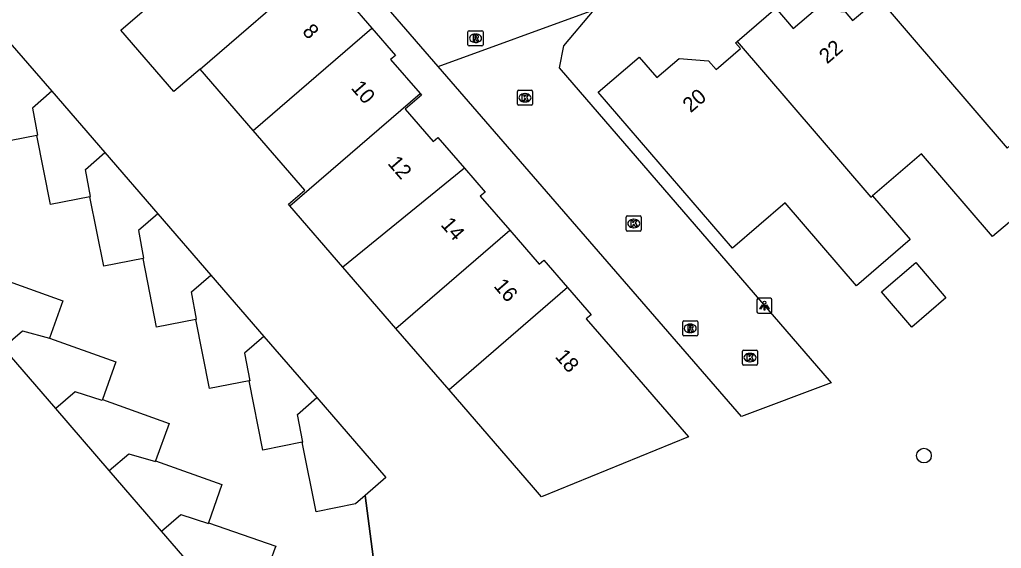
# Model space of a CAD drawing. Extents: x 157321 to 158827, y 386650 to 388532.
# Drawn here: x 157751.7 to 157817, y 388000 to 388035.2 of the extents above; entities that cross this region are included whole.
import ezdxf

# ---------------------------------------------------------------- set-up
doc = ezdxf.new("R2010")
doc.units = 0
for name, color, linetype in [('IMGEO_Boom', 7, 'Continuous'), ('IMGEO_Hek', 7, 'Continuous'), ('IMGEO_Kolk', 7, 'Continuous'), ('IMGEO_Lichtpunt', 7, 'Continuous'), ('IMGEO_Pand', 7, 'Continuous'), ('IMGEO_Pand_nummerreeks', 7, 'Continuous'), ('IMGEO_Rijbaan_lokaal_open', 7, 'Continuous'), ('IMGEO_Rioolput', 7, 'Continuous'), ('IMGEO_Voetpad_open', 7, 'Continuous')]:
    doc.layers.add(name, color=color, linetype=linetype)

msp = doc.modelspace()

# ---------------------------------------------------------------- linework, layer by layer
at = {"layer": 'IMGEO_Boom'}
msp.add_circle((157811.896, 388006.195), 0.489, dxfattribs=at)
at = {"layer": 'IMGEO_Hek'}
msp.add_lwpolyline([(157775.241, 387999.465), (157774.71, 388003.535)], dxfattribs=at)
at = {"layer": 'IMGEO_Kolk'}
for p, q in [((157784.851, 388029.586), (157784.851, 388030.438)), ((157784.926, 388030.512), (157785.778, 388030.512)), ((157785.339, 388030.292), (157785.364, 388030.292)), ((157785.852, 388030.438), (157785.852, 388029.586)), ((157785.362, 388029.732), (157785.337, 388029.732)), ((157785.778, 388029.512), (157784.926, 388029.512)), ((157792.09, 388021.218), (157792.09, 388022.07)), ((157792.165, 388022.144), (157793.017, 388022.144)), ((157792.578, 388021.924), (157792.603, 388021.924)), ((157793.091, 388022.07), (157793.091, 388021.218)), ((157793.017, 388021.144), (157792.165, 388021.144)), ((157792.601, 388021.364), (157792.576, 388021.364)), ((157799.822, 388012.292), (157799.822, 388013.144)), ((157799.897, 388013.218), (157800.749, 388013.218)), ((157800.31, 388012.998), (157800.335, 388012.998)), ((157800.823, 388013.144), (157800.823, 388012.292)), ((157800.749, 388012.218), (157799.897, 388012.218)), ((157800.333, 388012.438), (157800.308, 388012.438))]:
    msp.add_line(p, q, dxfattribs=at)
for points in [[(157784.851, 388029.586), (157784.851, 388030.438)], [(157784.926, 388030.512), (157785.778, 388030.512)], [(157785.852, 388030.438), (157785.852, 388029.586)], [(157785.172, 388030.212), (157785.295, 388030.212), (157785.295, 388030.061), (157785.425, 388030.212), (157785.589, 388030.212), (157785.443, 388030.061), (157785.596, 388029.812), (157785.444, 388029.812), (157785.359, 388029.976), (157785.295, 388029.909), (157785.295, 388029.812), (157785.172, 388029.812), (157785.172, 388030.212)], [(157785.778, 388029.512), (157784.926, 388029.512)], [(157792.09, 388021.218), (157792.09, 388022.07)], [(157792.165, 388022.144), (157793.017, 388022.144)], [(157792.411, 388021.844), (157792.534, 388021.844), (157792.534, 388021.693), (157792.664, 388021.844), (157792.828, 388021.844), (157792.682, 388021.693), (157792.835, 388021.444), (157792.683, 388021.444), (157792.598, 388021.608), (157792.534, 388021.541), (157792.534, 388021.444), (157792.411, 388021.444), (157792.411, 388021.844)], [(157793.091, 388022.07), (157793.091, 388021.218)], [(157793.017, 388021.144), (157792.165, 388021.144)], [(157799.822, 388012.292), (157799.822, 388013.144)], [(157799.897, 388013.218), (157800.749, 388013.218)], [(157800.143, 388012.918), (157800.266, 388012.918), (157800.266, 388012.767), (157800.396, 388012.918), (157800.56, 388012.918), (157800.414, 388012.767), (157800.567, 388012.518), (157800.415, 388012.518), (157800.33, 388012.682), (157800.266, 388012.615), (157800.266, 388012.518), (157800.143, 388012.518), (157800.143, 388012.918)], [(157800.823, 388013.144), (157800.823, 388012.292)], [(157800.749, 388012.218), (157799.897, 388012.218)]]:
    msp.add_lwpolyline(points, dxfattribs=at)
for centre, start, end in [((157784.928, 388030.436), 91.55205, 178.44795), ((157784.928, 388030.436), 91.55205, 178.44795), ((157785.776, 388030.436), 1.55205, 88.44795), ((157785.776, 388030.436), 1.55205, 88.44795), ((157784.928, 388029.588), 181.55205, 268.44795), ((157784.928, 388029.588), 181.55205, 268.44795), ((157785.776, 388029.588), 271.55205, 358.44795), ((157785.776, 388029.588), 271.55205, 358.44795), ((157792.167, 388022.068), 91.55205, 178.44795), ((157792.167, 388022.068), 91.55205, 178.44795), ((157793.015, 388022.068), 1.55205, 88.44795), ((157793.015, 388022.068), 1.55205, 88.44795), ((157792.167, 388021.22), 181.55205, 268.44795), ((157792.167, 388021.22), 181.55205, 268.44795), ((157793.015, 388021.22), 271.55205, 358.44795), ((157793.015, 388021.22), 271.55205, 358.44795), ((157799.899, 388013.142), 91.55205, 178.44795), ((157799.899, 388013.142), 91.55205, 178.44795), ((157800.747, 388013.142), 1.55205, 88.44795), ((157800.747, 388013.142), 1.55205, 88.44795), ((157799.899, 388012.294), 181.55205, 268.44795), ((157799.899, 388012.294), 181.55205, 268.44795), ((157800.747, 388012.294), 271.55205, 358.44795), ((157800.747, 388012.294), 271.55205, 358.44795)]:
    msp.add_arc(centre, 0.0765, start, end, dxfattribs=at)
for centre, major_axis, ratio, start_param, end_param in [((157785.338, 388030.012), (-0.387, 0.002), 0.722429, 4.712389, 7.853982), ((157785.363, 388030.012), (-0.39, 0.002), 0.717154, 1.570796, 4.712389), ((157792.577, 388021.644), (-0.387, 0.002), 0.722429, 4.712389, 7.853982), ((157792.602, 388021.644), (-0.39, 0.002), 0.717154, 1.570796, 4.712389), ((157800.309, 388012.718), (-0.387, 0.002), 0.722429, 4.712389, 7.853982), ((157800.334, 388012.718), (-0.39, 0.002), 0.717154, 1.570796, 4.712389)]:
    msp.add_ellipse(centre, major_axis=major_axis, ratio=ratio, start_param=start_param, end_param=end_param, dxfattribs=at)
at = {"layer": 'IMGEO_Lichtpunt'}
for p, q in [((157800.787, 388016.572), (157800.787, 388015.765)), ((157800.787, 388016.572), (157800.787, 388015.765)), ((157801.689, 388016.667), (157800.881, 388016.667)), ((157801.689, 388016.667), (157800.881, 388016.667)), ((157801.783, 388015.765), (157801.783, 388016.572)), ((157801.783, 388015.765), (157801.783, 388016.572)), ((157800.881, 388015.671), (157801.689, 388015.671)), ((157800.881, 388015.671), (157801.689, 388015.671))]:
    msp.add_line(p, q, dxfattribs=at)
for points in [[(157801.161, 388016.236), (157801.2, 388016.208), (157801.012, 388015.946), (157800.974, 388015.973), (157801.161, 388016.236)], [(157801.263, 388016.188), (157801.31, 388016.188), (157801.31, 388015.866), (157801.263, 388015.866), (157801.263, 388016.188)], [(157801.373, 388016.208), (157801.411, 388016.235), (157801.598, 388015.973), (157801.559, 388015.945), (157801.373, 388016.208)]]:
    msp.add_lwpolyline(points, dxfattribs=at)
msp.add_circle((157801.286, 388016.37), 0.0994, dxfattribs=at)
for centre, start, end in [((157800.881, 388016.572), 90, 180), ((157800.881, 388016.572), 90, 180), ((157801.689, 388016.572), 0, 90), ((157801.689, 388016.572), 0, 90), ((157800.881, 388015.765), 180, 270), ((157800.881, 388015.765), 180, 270), ((157801.689, 388015.765), 270, 0), ((157801.689, 388015.765), 270, 360)]:
    msp.add_arc(centre, 0.0946, start, end, dxfattribs=at)
at = {"layer": 'IMGEO_Pand'}
for points in [[(157763.728, 388031.923), (157771.299, 388038.471)], [(157771.299, 388038.471), (157773.271, 388036.191), (157773.59, 388036.467), (157775.158, 388034.654)], [(157799.473, 388033.767), (157802.04, 388035.97), (157803.203, 388034.616), (157804.686, 388035.89), (157806.65, 388035.726), (157807.146, 388035.148), (157808.767, 388036.54), (157808.44, 388036.92), (157808.557, 388037.021)], [(157808.557, 388037.021), (157817.43, 388026.659), (157817.545, 388026.758)], [(157763.728, 388031.923), (157761.996, 388030.425), (157758.466, 388034.511), (157760.198, 388036.009)], [(157750.331, 388034.523), (157753.859, 388030.444)], [(157767.258, 388027.837), (157775.158, 388034.654)], [(157775.158, 388034.654), (157776.73, 388032.836), (157776.411, 388032.56), (157778.379, 388030.286)], [(157808.48, 388023.491), (157810.982, 388020.57), (157807.401, 388017.503), (157802.67, 388023.025), (157799.15, 388020.01), (157790.23, 388030.39), (157792.95, 388032.71), (157794.117, 388031.355), (157795.601, 388032.633), (157797.568, 388032.472), (157798.067, 388031.894), (157799.688, 388033.289), (157799.36, 388033.67), (157799.473, 388033.767)], [(157799.473, 388033.767), (157808.364, 388023.392), (157808.48, 388023.491)], [(157752.86, 388027.504), (157750.24, 388026.98), (157749.298, 388031.61)], [(157767.258, 388027.837), (157763.728, 388031.923)], [(157753.859, 388030.444), (157752.582, 388029.323), (157752.906, 388027.513), (157752.86, 388027.504)], [(157753.859, 388030.444), (157757.387, 388026.366)], [(157769.708, 388022.83), (157778.379, 388030.286)], [(157778.379, 388030.286), (157778.47, 388030.18), (157777.37, 388029.25), (157779.233, 388027.093), (157779.552, 388027.369), (157781.325, 388025.317)], [(157769.708, 388022.83), (157769.623, 388022.929), (157770.697, 388023.857), (157767.258, 388027.837)], [(157756.395, 388023.423), (157753.78, 388022.9), (157752.86, 388027.504)], [(157756.395, 388023.423), (157756.442, 388023.432), (157756.109, 388025.246), (157757.387, 388026.366)], [(157757.387, 388026.366), (157760.914, 388022.287)], [(157818.013, 388022.095), (157816.467, 388020.77), (157811.742, 388026.285), (157808.48, 388023.491)], [(157781.325, 388025.317), (157773.238, 388018.745)], [(157781.325, 388025.317), (157782.691, 388023.737), (157782.373, 388023.462), (157784.334, 388021.191)], [(157759.935, 388019.317), (157757.32, 388018.8), (157756.395, 388023.423)], [(157773.238, 388018.745), (157769.708, 388022.83)], [(157760.914, 388022.287), (157759.635, 388021.168), (157759.978, 388019.325), (157759.935, 388019.317)], [(157760.914, 388022.287), (157764.442, 388018.208)], [(157776.768, 388014.659), (157784.334, 388021.191)], [(157784.334, 388021.191), (157786.288, 388018.929), (157786.613, 388019.197), (157788.185, 388017.378)], [(157763.453, 388015.26), (157760.84, 388014.74), (157759.935, 388019.317)], [(157776.768, 388014.659), (157773.238, 388018.745)], [(157809.073, 388017.09), (157811.352, 388019.042), (157813.364, 388016.693), (157811.084, 388014.741), (157809.073, 388017.09)], [(157750.145, 388018.084), (157754.6, 388016.5), (157753.711, 388014.004)], [(157763.453, 388015.26), (157763.499, 388015.269), (157763.165, 388017.087), (157764.442, 388018.208)], [(157764.442, 388018.208), (157767.97, 388014.13)], [(157788.185, 388017.378), (157789.751, 388015.565), (157789.433, 388015.29), (157791.48, 388012.92), (157796.237, 388007.448), (157786.445, 388003.458), (157785.92, 388004.066), (157780.298, 388010.573)], [(157788.185, 388017.378), (157780.298, 388010.573)], [(157766.99, 388011.172), (157764.37, 388010.65), (157763.453, 388015.26)], [(157780.298, 388010.573), (157776.768, 388014.659)], [(157750.633, 388013.396), (157751.921, 388014.505), (157753.711, 388014.004)], [(157753.711, 388014.004), (157758.13, 388012.43), (157757.236, 388009.917)], [(157767.97, 388014.13), (157766.692, 388013.01), (157767.039, 388011.181), (157766.99, 388011.172)], [(157767.97, 388014.13), (157771.498, 388010.052)], [(157754.143, 388009.32), (157750.633, 388013.396)], [(157770.525, 388007.083), (157767.91, 388006.56), (157766.99, 388011.172)], [(157757.236, 388009.917), (157757.218, 388009.867), (157755.429, 388010.43), (157754.143, 388009.32)], [(157770.525, 388007.083), (157770.572, 388007.092), (157770.218, 388008.933), (157771.498, 388010.052)], [(157771.498, 388010.052), (157776.097, 388004.734), (157774.71, 388003.535)], [(157757.236, 388009.917), (157761.67, 388008.34), (157760.774, 388005.846)], [(157757.691, 388005.199), (157754.143, 388009.32)], [(157774.71, 388003.535), (157774.08, 388002.99), (157771.45, 388002.46), (157770.525, 388007.083)], [(157757.691, 388005.199), (157758.988, 388006.312), (157760.758, 388005.802), (157760.774, 388005.846)], [(157760.774, 388005.846), (157765.19, 388004.26), (157764.303, 388001.722)], [(157761.174, 388001.154), (157757.691, 388005.199)], [(157761.174, 388001.154), (157762.459, 388002.266), (157764.284, 388001.668), (157764.303, 388001.722)], [(157764.303, 388001.722), (157768.77, 388000.16), (157768.712, 388000), (157767.85, 387997.62)], [(157764.669, 387997.094), (157762.167, 388000), (157761.174, 388001.154)]]:
    msp.add_lwpolyline(points, dxfattribs=at)
at = {"layer": 'IMGEO_Rijbaan_lokaal_open'}
for points in [[(157789.935, 388035.857), (157787.918, 388033.48), (157787.622, 388032.011), (157805.73, 388011.032), (157799.757, 388008.806), (157779.578, 388032.104)], [(157779.578, 388032.104), (157789.935, 388035.857)], [(157774.71, 388003.535), (157775.241, 387999.465), (157785.141, 387923.554)]]:
    msp.add_lwpolyline(points, dxfattribs=at)
at = {"layer": 'IMGEO_Rioolput'}
for p, q in [((157781.559, 388033.547), (157781.559, 388034.399)), ((157781.634, 388034.473), (157782.486, 388034.473)), ((157782.047, 388034.253), (157782.072, 388034.253)), ((157782.56, 388034.399), (157782.56, 388033.547)), ((157782.07, 388033.693), (157782.045, 388033.693)), ((157782.486, 388033.473), (157781.634, 388033.473)), ((157795.844, 388014.236), (157795.844, 388015.088)), ((157795.919, 388015.162), (157796.771, 388015.162)), ((157796.332, 388014.942), (157796.357, 388014.942)), ((157796.845, 388015.088), (157796.845, 388014.236)), ((157796.771, 388014.162), (157795.919, 388014.162)), ((157796.355, 388014.382), (157796.33, 388014.382))]:
    msp.add_line(p, q, dxfattribs=at)
for points in [[(157781.559, 388033.547), (157781.559, 388034.399)], [(157781.634, 388034.473), (157782.486, 388034.473)], [(157782.148, 388034.171), (157781.896, 388034.173), (157781.896, 388033.773)], [(157782.56, 388034.399), (157782.56, 388033.547)], [(157781.896, 388033.773), (157782.02, 388033.773), (157782.02, 388033.935), (157782.031, 388033.935)], [(157782.074, 388034.092), (157782.02, 388034.092), (157782.02, 388034.011)], [(157782.02, 388034.011), (157782.072, 388034.011)], [(157782.078, 388033.906), (157782.149, 388033.773), (157782.289, 388033.773), (157782.224, 388033.899)], [(157782.486, 388033.473), (157781.634, 388033.473)], [(157795.844, 388014.236), (157795.844, 388015.088)], [(157795.919, 388015.162), (157796.771, 388015.162)], [(157796.433, 388014.86), (157796.181, 388014.862), (157796.181, 388014.462)], [(157796.181, 388014.462), (157796.305, 388014.462), (157796.305, 388014.624), (157796.316, 388014.624)], [(157796.359, 388014.781), (157796.305, 388014.781), (157796.305, 388014.7)], [(157796.305, 388014.7), (157796.357, 388014.7)], [(157796.363, 388014.595), (157796.434, 388014.462), (157796.574, 388014.462), (157796.509, 388014.588)], [(157796.845, 388015.088), (157796.845, 388014.236)], [(157796.771, 388014.162), (157795.919, 388014.162)]]:
    msp.add_lwpolyline(points, dxfattribs=at)
for centre, radius, start, end in [((157781.636, 388034.397), 0.0765, 91.55205, 178.44795), ((157781.636, 388034.397), 0.0765, 91.55205, 178.44795), ((157782.147, 388034.061), 0.109, 350.36119, 89.41601), ((157782.484, 388034.397), 0.0765, 1.55205, 88.44795), ((157782.484, 388034.397), 0.0765, 1.55205, 88.44795), ((157781.636, 388033.549), 0.0765, 181.55205, 268.44795), ((157781.636, 388033.549), 0.0765, 181.55205, 268.44795), ((157782.03, 388033.882), 0.0533, 26.02933, 88.69889), ((157782.056, 388034.2), 0.19, 274.7715, 282.96867), ((157782.08, 388033.996), 0.0964, 77.00612, 93.18647), ((157782.094, 388034.053), 0.0378, 276.66336, 79.67722), ((157782.145, 388034.061), 0.112, 277.58423, 350.98172), ((157782.129, 388033.846), 0.108, 29.51342, 73.79051), ((157782.484, 388033.549), 0.0765, 271.55205, 358.44795), ((157782.484, 388033.549), 0.0765, 271.55205, 358.44795), ((157795.921, 388015.086), 0.0765, 91.55205, 178.44795), ((157795.921, 388015.086), 0.0765, 91.55205, 178.44795), ((157796.315, 388014.571), 0.0533, 26.02933, 88.69889), ((157796.341, 388014.889), 0.19, 274.7715, 282.96867), ((157796.365, 388014.685), 0.0964, 77.00612, 93.18647), ((157796.379, 388014.742), 0.0378, 276.66336, 79.67722), ((157796.432, 388014.75), 0.109, 350.36119, 89.41601), ((157796.43, 388014.75), 0.112, 277.58423, 350.98172), ((157796.414, 388014.535), 0.108, 29.51342, 73.79051), ((157796.769, 388015.086), 0.0765, 1.55205, 88.44795), ((157796.769, 388015.086), 0.0765, 1.55205, 88.44795), ((157795.921, 388014.238), 0.0765, 181.55205, 268.44795), ((157795.921, 388014.238), 0.0765, 181.55205, 268.44795), ((157796.769, 388014.238), 0.0765, 271.55205, 358.44795), ((157796.769, 388014.238), 0.0765, 271.55205, 358.44795)]:
    msp.add_arc(centre, radius, start, end, dxfattribs=at)
for centre, major_axis, ratio, start_param, end_param in [((157782.046, 388033.973), (-0.387, 0.002), 0.722429, 4.712389, 7.853982), ((157782.071, 388033.973), (-0.39, 0.002), 0.717154, 1.570796, 4.712389), ((157796.331, 388014.662), (-0.387, 0.002), 0.722429, 4.712389, 7.853982), ((157796.356, 388014.662), (-0.39, 0.002), 0.717154, 1.570796, 4.712389)]:
    msp.add_ellipse(centre, major_axis=major_axis, ratio=ratio, start_param=start_param, end_param=end_param, dxfattribs=at)
at = {"layer": 'IMGEO_Voetpad_open'}
msp.add_lwpolyline([(157779.578, 388032.104), (157761.484, 388053.009)], dxfattribs=at)

# ---------------------------------------------------------------- texts
at = {"layer": 'IMGEO_Pand_nummerreeks'}
for s, rotation, p in [('8', 310.85764, (157770.484, 388034.399)), ('22', 40.66281, (157805.453, 388032.224)), ('10', 310.85764, (157773.734, 388030.641)), ('20', 40.73457, (157796.376, 388028.972)), ('12', 310.82878, (157776.168, 388025.623)), ('14', 310.82878, (157779.698, 388021.538)), ('16', 310.82878, (157783.225, 388017.456)), ('18', 310.82876, (157787.308, 388012.756))]:
    msp.add_text(s, height=1, rotation=rotation, dxfattribs=at).set_placement(p)

doc.saveas('drawing.dxf')
